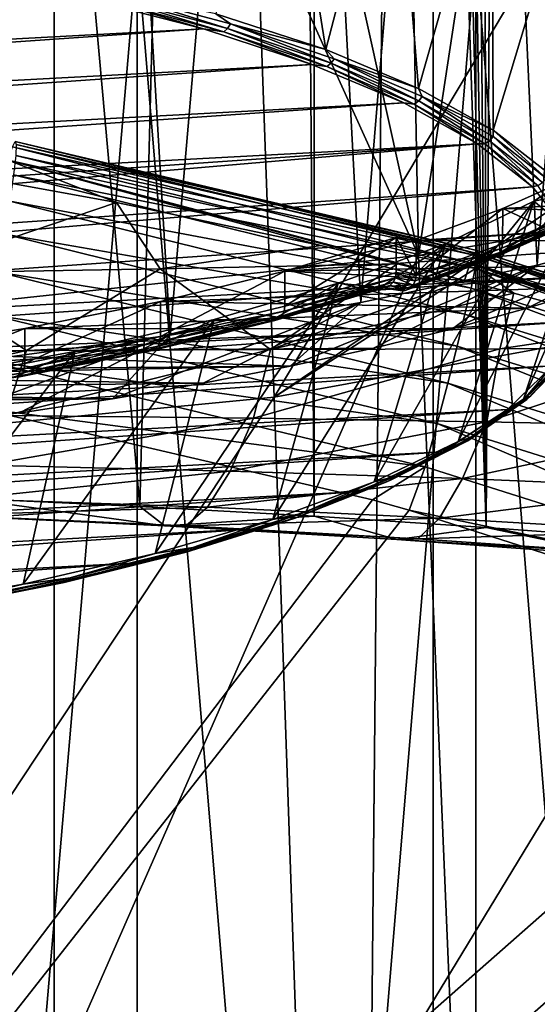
# Model space of a CAD drawing. Header units: metres. Extents: x -24 to 24, y -69 to 184.
# Tile 353 of 656: x 5.21 to 8.07, y 110.82 to 116.27. Entities that reach past the tile are written whole.
import ezdxf

# ---------------------------------------------------------------- set-up
doc = ezdxf.new("R2010")
doc.units = ezdxf.units.M
for name, color, linetype in [('1253', 7, 'CONTINUOUS'), ('1299', 7, 'CONTINUOUS'), ('1613', 7, 'CONTINUOUS'), ('1686', 7, 'CONTINUOUS'), ('1858', 7, 'CONTINUOUS'), ('1939', 7, 'CONTINUOUS'), ('2003', 7, 'CONTINUOUS'), ('2459', 7, 'CONTINUOUS'), ('2546', 7, 'CONTINUOUS'), ('2554', 7, 'CONTINUOUS'), ('367', 7, 'CONTINUOUS'), ('370', 7, 'CONTINUOUS'), ('4013', 7, 'CONTINUOUS'), ('4022', 7, 'CONTINUOUS'), ('4029', 7, 'CONTINUOUS'), ('433', 7, 'CONTINUOUS'), ('434', 7, 'CONTINUOUS'), ('457', 7, 'CONTINUOUS'), ('503', 7, 'CONTINUOUS'), ('529', 7, 'CONTINUOUS'), ('556', 2, 'CONTINUOUS'), ('565', 2, 'CONTINUOUS'), ('800', 7, 'CONTINUOUS')]:
    doc.layers.add(name, color=color, linetype=linetype)

msp = doc.modelspace()

# ---------------------------------------------------------------- linework, layer by layer
at = {"layer": '1253'}
for points in [[(5.538435, 116.397289, 231.332322), (4.778721, 116.552885, 231.913013), (-7.548304, 115.697987, 228.722489)], [(5.538435, 116.397289, 231.332322), (-7.548304, 115.697987, 228.722489), (-7.905641, 115.464921, 227.852676)], [(6.223215, 116.219901, 230.670298), (5.538435, 116.397289, 231.332322), (-7.905641, 115.464921, 227.852676)], [(6.223215, 116.219901, 230.670298), (-7.905641, 115.464921, 227.852676), (-8.155979, 115.222682, 226.948627)], [(6.823507, 116.023218, 229.936268), (6.223215, 116.219901, 230.670298), (-8.155979, 115.222682, 226.948627)], [(6.823507, 116.023218, 229.936268), (-8.155979, 115.222682, 226.948627), (-8.295877, 114.974668, 226.023028)], [(7.331842, 115.809668, 229.139291), (6.823507, 116.023218, 229.936268), (-8.295877, 114.974668, 226.023028)], [(7.331842, 115.809668, 229.139291), (-8.295877, 114.974668, 226.023028), (-8.323555, 114.723945, 225.087318)], [(7.740613, 115.582452, 228.291307), (7.331842, 115.809668, 229.139291), (-8.323555, 114.723945, 225.087318)], [(7.740613, 115.582452, 228.291307), (-8.323555, 114.723945, 225.087318), (-8.238608, 114.474276, 224.155539)], [(7.740613, 115.582452, 228.291307), (-8.238608, 114.474276, 224.155539), (-8.043475, 114.230035, 223.24402)], [(8.043475, 115.345671, 227.407629), (7.740613, 115.582452, 228.291307), (-8.043475, 114.230035, 223.24402)], [(8.043475, 115.345671, 227.407629), (-8.043475, 114.230035, 223.24402), (-7.740613, 113.993255, 222.360343)], [(8.238608, 115.10143, 226.49611), (8.043475, 115.345671, 227.407629), (-7.740613, 113.993255, 222.360343)], [(8.323555, 114.851761, 225.564331), (8.238608, 115.10143, 226.49611), (-7.740613, 113.993255, 222.360343)], [(-7.331842, 113.766038, 221.512359), (8.323555, 114.851761, 225.564331), (-7.740613, 113.993255, 222.360343)], [(8.295877, 114.601038, 224.628621), (8.323555, 114.851761, 225.564331), (-7.331842, 113.766038, 221.512359)], [(-6.823507, 113.552489, 220.715382), (8.295877, 114.601038, 224.628621), (-7.331842, 113.766038, 221.512359)], [(8.155979, 114.353025, 223.703022), (8.295877, 114.601038, 224.628621), (-6.823507, 113.552489, 220.715382)], [(-6.223215, 113.355806, 219.981351), (8.155979, 114.353025, 223.703022), (-6.823507, 113.552489, 220.715382)], [(7.905641, 114.110785, 222.798973), (8.155979, 114.353025, 223.703022), (-6.223215, 113.355806, 219.981351)], [(-5.538435, 113.178417, 219.319327), (7.905641, 114.110785, 222.798973), (-6.223215, 113.355806, 219.981351)], [(7.548304, 113.87772, 221.92916), (7.905641, 114.110785, 222.798973), (-5.538435, 113.178417, 219.319327)], [(-4.778721, 113.022821, 218.738636), (7.548304, 113.87772, 221.92916), (-5.538435, 113.178417, 219.319327)], [(7.088827, 113.656986, 221.105372), (7.548304, 113.87772, 221.92916), (-4.778721, 113.022821, 218.738636)], [(-3.954376, 112.891123, 218.247133), (7.088827, 113.656986, 221.105372), (-4.778721, 113.022821, 218.738636)], [(6.533398, 113.451553, 220.338685), (7.088827, 113.656986, 221.105372), (-3.954376, 112.891123, 218.247133)], [(-3.076495, 112.785093, 217.851423), (6.533398, 113.451553, 220.338685), (-3.954376, 112.891123, 218.247133)], [(5.889537, 113.264204, 219.639489), (6.533398, 113.451553, 220.338685), (-3.076495, 112.785093, 217.851423)], [(-2.156963, 112.706168, 217.55687), (5.889537, 113.264204, 219.639489), (-3.076495, 112.785093, 217.851423)], [(5.16596, 113.097477, 219.017256), (5.889537, 113.264204, 219.639489), (-2.156963, 112.706168, 217.55687)]]:
    msp.add_3dface(points, dxfattribs=at)
at = {"layer": '1299'}
for points in [[(8.956397, 115.145694, 217.063248), (7.601402, 114.559135, 217.517569), (8.070723, 114.911707, 216.189996)], [(8.0157, 114.672554, 217.940855), (7.601402, 114.559135, 217.517569), (8.956397, 115.145694, 217.063248)], [(8.404613, 114.791757, 218.385729), (8.0157, 114.672554, 217.940855), (8.956397, 115.145694, 217.063248)], [(8.070723, 114.911707, 216.189996), (6.702597, 114.351243, 216.741707), (7.094201, 114.703291, 215.412176)], [(7.163167, 114.451902, 217.117373), (6.702597, 114.351243, 216.741707), (8.070723, 114.911707, 216.189996)], [(7.601402, 114.559135, 217.517569), (7.163167, 114.451902, 217.117373), (8.070723, 114.911707, 216.189996)], [(7.094201, 114.703291, 215.412176), (5.719387, 114.170681, 216.067843), (6.038016, 114.522831, 214.738691)], [(6.220641, 114.257367, 216.391358), (5.719387, 114.170681, 216.067843), (7.094201, 114.703291, 215.412176)], [(6.702597, 114.351243, 216.741707), (6.220641, 114.257367, 216.391358), (7.094201, 114.703291, 215.412176)], [(6.038016, 114.522831, 214.738691), (4.664178, 114.019741, 215.504524), (4.914055, 114.372346, 214.177072)], [(5.200007, 114.091386, 215.771907), (4.664178, 114.019741, 215.504524), (6.038016, 114.522831, 214.738691)], [(5.719387, 114.170681, 216.067843), (5.200007, 114.091386, 215.771907), (6.038016, 114.522831, 214.738691)]]:
    msp.add_3dface(points, dxfattribs=at)
at = {"layer": '1613'}
for points in [[(8.073304, 115.352461, 227.414085), (8.043475, 115.345671, 227.407629), (8.238608, 115.10143, 226.49611)], [(8.239841, 114.402815, 223.814936), (7.986773, 114.15495, 222.944911), (8.013471, 114.166574, 222.933271)], [(8.212389, 114.390404, 223.823639), (7.986773, 114.15495, 222.944911), (8.239841, 114.402815, 223.814936)], [(8.212389, 114.390404, 223.823639), (8.155979, 114.353025, 223.703022), (7.986773, 114.15495, 222.944911)], [(8.248374, 114.413942, 223.662781), (8.034641, 114.186321, 222.921219), (7.994878, 114.169083, 222.748955)], [(8.261609, 114.423187, 223.805213), (8.239841, 114.402815, 223.814936), (8.013471, 114.166574, 222.933271)], [(8.034641, 114.186321, 222.921219), (8.261609, 114.423187, 223.805213), (8.013471, 114.166574, 222.933271)], [(8.261609, 114.423187, 223.805213), (8.034641, 114.186321, 222.921219), (8.248374, 114.413942, 223.662781)], [(8.155979, 114.353025, 223.703022), (7.905641, 114.110785, 222.798973), (7.986773, 114.15495, 222.944911)], [(7.994878, 114.169083, 222.748955), (7.706633, 113.957523, 222.06733), (7.633264, 113.933497, 221.869735)], [(8.013471, 114.166574, 222.933271), (7.660719, 113.927514, 222.09611), (7.686327, 113.938378, 222.081632)], [(7.986773, 114.15495, 222.944911), (7.660719, 113.927514, 222.09611), (8.013471, 114.166574, 222.933271)], [(7.986773, 114.15495, 222.944911), (7.905641, 114.110785, 222.798973), (7.660719, 113.927514, 222.09611)], [(8.034641, 114.186321, 222.921219), (8.013471, 114.166574, 222.933271), (7.686327, 113.938378, 222.081632)], [(7.706633, 113.957523, 222.06733), (8.034641, 114.186321, 222.921219), (7.686327, 113.938378, 222.081632)], [(8.034641, 114.186321, 222.921219), (7.706633, 113.957523, 222.06733), (7.994878, 114.169083, 222.748955)], [(7.905641, 114.110785, 222.798973), (7.548304, 113.87772, 221.92916), (7.660719, 113.927514, 222.09611)], [(7.686327, 113.938378, 222.081632), (7.238327, 113.710957, 221.287907), (7.262523, 113.721097, 221.270728)], [(7.660719, 113.927514, 222.09611), (7.238327, 113.710957, 221.287907), (7.686327, 113.938378, 222.081632)], [(7.706633, 113.957523, 222.06733), (7.686327, 113.938378, 222.081632), (7.262523, 113.721097, 221.270728)], [(7.281709, 113.739668, 221.254284), (7.706633, 113.957523, 222.06733), (7.262523, 113.721097, 221.270728)], [(7.706633, 113.957523, 222.06733), (7.281709, 113.739668, 221.254284), (7.633264, 113.933497, 221.869735)], [(7.633264, 113.933497, 221.869735), (7.281709, 113.739668, 221.254284), (7.168424, 113.710369, 221.037011)], [(7.660719, 113.927514, 222.09611), (7.548304, 113.87772, 221.92916), (7.238327, 113.710957, 221.287907)], [(7.548304, 113.87772, 221.92916), (7.088827, 113.656986, 221.105372), (7.238327, 113.710957, 221.287907)], [(7.262523, 113.721097, 221.270728), (6.724909, 113.508002, 220.530469), (6.747388, 113.517463, 220.510757)], [(7.238327, 113.710957, 221.287907), (6.724909, 113.508002, 220.530469), (7.262523, 113.721097, 221.270728)], [(7.281709, 113.739668, 221.254284), (7.262523, 113.721097, 221.270728), (6.747388, 113.517463, 220.510757)], [(6.765214, 113.535496, 220.492305), (7.281709, 113.739668, 221.254284), (6.747388, 113.517463, 220.510757)], [(7.281709, 113.739668, 221.254284), (6.765214, 113.535496, 220.492305), (7.168424, 113.710369, 221.037011)], [(7.168424, 113.710369, 221.037011), (6.765214, 113.535496, 220.492305), (6.606643, 113.502717, 220.262042)], [(7.238327, 113.710957, 221.287907), (7.088827, 113.656986, 221.105372), (6.724909, 113.508002, 220.530469)], [(7.088827, 113.656986, 221.105372), (6.533398, 113.451553, 220.338685), (6.724909, 113.508002, 220.530469)], [(6.606643, 113.502717, 220.262042), (6.163642, 113.347575, 219.790977), (5.955519, 113.313349, 219.55531)], [(6.747388, 113.517463, 220.510757), (6.126921, 113.321201, 219.833318), (6.147401, 113.330038, 219.811276)], [(6.724909, 113.508002, 220.530469), (6.126921, 113.321201, 219.833318), (6.747388, 113.517463, 220.510757)], [(6.724909, 113.508002, 220.530469), (6.533398, 113.451553, 220.338685), (6.126921, 113.321201, 219.833318)], [(6.765214, 113.535496, 220.492305), (6.747388, 113.517463, 220.510757), (6.147401, 113.330038, 219.811276)], [(6.163642, 113.347575, 219.790977), (6.765214, 113.535496, 220.492305), (6.147401, 113.330038, 219.811276)], [(6.765214, 113.535496, 220.492305), (6.163642, 113.347575, 219.790977), (6.606643, 113.502717, 220.262042)], [(6.533398, 113.451553, 220.338685), (5.889537, 113.264204, 219.639489), (6.126921, 113.321201, 219.833318)], [(6.163642, 113.347575, 219.790977), (6.147401, 113.330038, 219.811276), (5.470108, 113.161178, 219.181082)], [(5.484559, 113.178269, 219.159117), (6.163642, 113.347575, 219.790977), (5.470108, 113.161178, 219.181082)], [(6.163642, 113.347575, 219.790977), (5.484559, 113.178269, 219.159117), (5.955519, 113.313349, 219.55531)], [(5.955519, 113.313349, 219.55531), (5.484559, 113.178269, 219.159117), (5.223856, 113.144825, 218.926372)], [(6.147401, 113.330038, 219.811276), (5.451883, 113.152903, 219.205223), (5.470108, 113.161178, 219.181082)], [(6.126921, 113.321201, 219.833318), (5.451883, 113.152903, 219.205223), (6.147401, 113.330038, 219.811276)], [(6.126921, 113.321201, 219.833318), (5.889537, 113.264204, 219.639489), (5.451883, 113.152903, 219.205223)], [(5.889537, 113.264204, 219.639489), (5.16596, 113.097477, 219.017256), (5.451883, 113.152903, 219.205223)], [(5.484559, 113.178269, 219.159117), (5.470108, 113.161178, 219.181082), (4.724024, 113.013007, 218.628099)], [(4.736504, 113.029706, 218.604673), (5.484559, 113.178269, 219.159117), (4.724024, 113.013007, 218.628099)], [(5.484559, 113.178269, 219.159117), (4.736504, 113.029706, 218.604673), (5.223856, 113.144825, 218.926372)], [(5.223856, 113.144825, 218.926372), (4.736504, 113.029706, 218.604673), (4.42155, 112.999426, 218.383734)], [(5.470108, 113.161178, 219.181082), (4.708285, 113.005225, 218.654083), (4.724024, 113.013007, 218.628099)], [(5.451883, 113.152903, 219.205223), (4.708285, 113.005225, 218.654083), (5.470108, 113.161178, 219.181082)], [(5.451883, 113.152903, 219.205223), (5.16596, 113.097477, 219.017256), (4.708285, 113.005225, 218.654083)]]:
    msp.add_3dface(points, dxfattribs=at)
at = {"layer": '1686'}
for points in [[(6.291726, 116.30392, 230.716273), (6.899206, 116.105073, 229.974168), (6.637023, 117.765447, 230.642802)], [(6.637023, 117.765447, 230.642802), (6.899206, 116.105073, 229.974168), (7.277856, 117.555683, 229.859953)], [(6.899206, 116.105073, 229.974168), (7.413386, 115.889318, 229.168959), (7.277856, 117.555683, 229.859953)], [(7.277856, 117.555683, 229.859953), (7.413386, 115.889318, 229.168959), (7.820253, 117.328088, 229.010555)], [(7.413386, 115.889318, 229.168959), (7.827314, 115.659572, 228.311536), (7.820253, 117.328088, 229.010555)], [(7.820253, 117.328088, 229.010555), (7.827314, 115.659572, 228.311536), (8.256891, 117.085737, 228.106088)], [(7.827314, 115.659572, 228.311536), (8.13539, 115.418942, 227.413494), (8.256891, 117.085737, 228.106088)]]:
    msp.add_3dface(points, dxfattribs=at)
at = {"layer": '1858'}
for points in [[(8.052201, 115.264931, 221.310747), (8.452985, 115.347192, 221.61775), (8.433655, 115.513444, 222.23821)], [(8.211847, 115.134767, 220.824971), (8.452985, 115.347192, 221.61775), (8.052201, 115.264931, 221.310747)], [(7.561841, 115.029553, 220.432305), (7.793652, 114.947276, 220.125245), (8.052201, 115.264931, 221.310747)], [(7.793652, 114.947276, 220.125245), (8.211847, 115.134767, 220.824971), (8.052201, 115.264931, 221.310747)], [(6.969227, 114.810504, 219.614805), (7.202985, 114.786832, 219.52646), (7.561841, 115.029553, 220.432305)], [(7.202985, 114.786832, 219.52646), (7.312254, 114.770504, 219.465523), (7.561841, 115.029553, 220.432305)], [(7.312254, 114.770504, 219.465523), (7.793652, 114.947276, 220.125245), (7.561841, 115.029553, 220.432305)], [(6.282378, 114.610746, 218.869297), (6.595678, 114.604691, 218.846698), (6.969227, 114.810504, 219.614805)], [(6.595678, 114.604691, 218.846698), (7.202985, 114.786832, 219.52646), (6.969227, 114.810504, 219.614805)], [(5.510557, 114.432973, 218.205838), (5.91784, 114.439024, 218.228423), (6.282378, 114.610746, 218.869297)], [(5.91784, 114.439024, 218.228423), (6.595678, 114.604691, 218.846698), (6.282378, 114.610746, 218.869297)], [(4.664205, 114.279591, 217.63341), (5.177523, 114.291998, 217.679715), (5.510557, 114.432973, 218.205838)], [(5.177523, 114.291998, 217.679715), (5.91784, 114.439024, 218.228423), (5.510557, 114.432973, 218.205838)]]:
    msp.add_3dface(points, dxfattribs=at)
at = {"layer": '1939'}
for points in [[(8.070723, 114.911707, 216.189996), (7.726608, 122.382578, 213.87358), (8.664742, 122.612578, 214.731952)], [(8.956397, 115.145694, 217.063248), (8.070723, 114.911707, 216.189996), (8.664742, 122.612578, 214.731952)], [(7.094201, 114.703291, 215.412176), (6.697825, 122.180163, 213.118158), (7.726608, 122.382578, 213.87358)], [(8.070723, 114.911707, 216.189996), (7.094201, 114.703291, 215.412176), (7.726608, 122.382578, 213.87358)], [(6.038016, 114.522831, 214.738691), (5.59041, 122.007709, 212.474551), (6.697825, 122.180163, 213.118158)], [(7.094201, 114.703291, 215.412176), (6.038016, 114.522831, 214.738691), (6.697825, 122.180163, 213.118158)], [(4.914055, 114.372346, 214.177072), (4.417493, 121.867264, 211.950403), (5.59041, 122.007709, 212.474551)], [(6.038016, 114.522831, 214.738691), (4.914055, 114.372346, 214.177072), (5.59041, 122.007709, 212.474551)]]:
    msp.add_3dface(points, dxfattribs=at)
at = {"layer": '2003'}
for points in [[(7.994878, 114.169083, 222.748955), (8.433655, 115.513444, 222.23821), (8.701062, 115.771738, 223.202179)], [(8.248374, 114.413942, 223.662781), (7.994878, 114.169083, 222.748955), (8.701062, 115.771738, 223.202179)], [(7.633264, 113.933497, 221.869735), (8.052201, 115.264931, 221.310747), (8.433655, 115.513444, 222.23821)], [(7.994878, 114.169083, 222.748955), (7.633264, 113.933497, 221.869735), (8.433655, 115.513444, 222.23821)], [(7.168424, 113.710369, 221.037011), (7.561841, 115.029553, 220.432305), (8.052201, 115.264931, 221.310747)], [(7.633264, 113.933497, 221.869735), (7.168424, 113.710369, 221.037011), (8.052201, 115.264931, 221.310747)], [(6.606643, 113.502717, 220.262042), (6.969227, 114.810504, 219.614805), (7.561841, 115.029553, 220.432305)], [(7.168424, 113.710369, 221.037011), (6.606643, 113.502717, 220.262042), (7.561841, 115.029553, 220.432305)], [(5.955519, 113.313349, 219.55531), (6.282378, 114.610746, 218.869297), (6.969227, 114.810504, 219.614805)], [(6.606643, 113.502717, 220.262042), (5.955519, 113.313349, 219.55531), (6.969227, 114.810504, 219.614805)], [(5.223856, 113.144825, 218.926372), (5.510557, 114.432973, 218.205838), (6.282378, 114.610746, 218.869297)], [(5.955519, 113.313349, 219.55531), (5.223856, 113.144825, 218.926372), (6.282378, 114.610746, 218.869297)], [(4.42155, 112.999426, 218.383734), (4.664205, 114.279591, 217.63341), (5.510557, 114.432973, 218.205838)], [(5.223856, 113.144825, 218.926372), (4.42155, 112.999426, 218.383734), (5.510557, 114.432973, 218.205838)]]:
    msp.add_3dface(points, dxfattribs=at)
at = {"layer": '2459'}
for points in [[(7.290402, 114.870362, 219.451827), (7.286125, 114.841154, 219.46221), (6.672423, 114.684606, 218.758577)], [(7.27369, 114.816056, 219.476367), (6.65751, 114.630929, 218.78545), (6.668604, 114.655557, 218.769558)], [(7.27369, 114.816056, 219.476367), (7.254327, 114.797575, 219.492893), (6.65751, 114.630929, 218.78545)], [(7.286125, 114.841154, 219.46221), (6.668604, 114.655557, 218.769558), (6.672423, 114.684606, 218.758577)], [(7.286125, 114.841154, 219.46221), (7.27369, 114.816056, 219.476367), (6.668604, 114.655557, 218.769558)], [(7.202985, 114.786832, 219.52646), (6.595678, 114.604691, 218.846698), (6.618457, 114.604016, 218.825382)], [(7.229921, 114.787506, 219.510179), (6.618457, 114.604016, 218.825382), (6.64023, 114.613168, 218.804687)], [(7.229921, 114.787506, 219.510179), (7.202985, 114.786832, 219.52646), (6.618457, 114.604016, 218.825382)], [(7.254327, 114.797575, 219.492893), (6.64023, 114.613168, 218.804687), (6.65751, 114.630929, 218.78545)], [(7.254327, 114.797575, 219.492893), (7.229921, 114.787506, 219.510179), (6.64023, 114.613168, 218.804687)], [(6.668604, 114.655557, 218.769558), (5.980836, 114.487322, 218.141696), (5.984113, 114.516229, 218.130184)], [(6.668604, 114.655557, 218.769558), (6.65751, 114.630929, 218.78545), (5.980836, 114.487322, 218.141696)], [(6.672423, 114.684606, 218.758577), (6.668604, 114.655557, 218.769558), (5.984113, 114.516229, 218.130184)], [(6.595678, 114.604691, 218.846698), (5.91784, 114.439024, 218.228423), (6.618457, 114.604016, 218.825382)], [(6.618457, 114.604016, 218.825382), (5.91784, 114.439024, 218.228423), (5.937791, 114.437647, 218.204483)], [(6.618457, 114.604016, 218.825382), (5.937791, 114.437647, 218.204483), (5.95648, 114.445988, 218.180765)], [(6.64023, 114.613168, 218.804687), (5.95648, 114.445988, 218.180765), (5.971313, 114.463106, 218.159129)], [(6.64023, 114.613168, 218.804687), (6.618457, 114.604016, 218.825382), (5.95648, 114.445988, 218.180765)], [(6.65751, 114.630929, 218.78545), (5.971313, 114.463106, 218.159129), (5.980836, 114.487322, 218.141696)], [(6.65751, 114.630929, 218.78545), (6.64023, 114.613168, 218.804687), (5.971313, 114.463106, 218.159129)], [(5.980836, 114.487322, 218.141696), (5.222315, 114.314356, 217.603986), (5.230062, 114.338219, 217.585237)], [(5.971313, 114.463106, 218.159129), (5.222315, 114.314356, 217.603986), (5.980836, 114.487322, 218.141696)], [(5.984113, 114.516229, 218.130184), (5.230062, 114.338219, 217.585237), (5.232728, 114.367005, 217.573272)], [(5.980836, 114.487322, 218.141696), (5.230062, 114.338219, 217.585237), (5.984113, 114.516229, 218.130184)], [(5.91784, 114.439024, 218.228423), (5.177523, 114.291998, 217.679715), (5.937791, 114.437647, 218.204483)], [(5.937791, 114.437647, 218.204483), (5.177523, 114.291998, 217.679715), (5.195041, 114.290137, 217.653971)], [(5.95648, 114.445988, 218.180765), (5.195041, 114.290137, 217.653971), (5.210247, 114.297787, 217.627671)], [(5.937791, 114.437647, 218.204483), (5.195041, 114.290137, 217.653971), (5.95648, 114.445988, 218.180765)], [(5.971313, 114.463106, 218.159129), (5.210247, 114.297787, 217.627671), (5.222315, 114.314356, 217.603986)], [(5.95648, 114.445988, 218.180765), (5.210247, 114.297787, 217.627671), (5.971313, 114.463106, 218.159129)], [(5.230062, 114.338219, 217.585237), (4.418393, 114.186243, 217.125859), (4.424192, 114.209819, 217.106043)], [(5.222315, 114.314356, 217.603986), (4.418393, 114.186243, 217.125859), (5.230062, 114.338219, 217.585237)], [(5.232728, 114.367005, 217.573272), (4.424192, 114.209819, 217.106043), (4.426187, 114.238507, 217.09371)], [(5.230062, 114.338219, 217.585237), (4.424192, 114.209819, 217.106043), (5.232728, 114.367005, 217.573272)], [(5.210247, 114.297787, 217.627671), (4.397972, 114.16303, 217.179601), (4.409357, 114.170119, 217.151207)], [(5.195041, 114.290137, 217.653971), (4.397972, 114.16303, 217.179601), (5.210247, 114.297787, 217.627671)], [(5.222315, 114.314356, 217.603986), (4.409357, 114.170119, 217.151207), (4.418393, 114.186243, 217.125859)], [(5.210247, 114.297787, 217.627671), (4.409357, 114.170119, 217.151207), (5.222315, 114.314356, 217.603986)]]:
    msp.add_3dface(points, dxfattribs=at)
at = {"layer": '2546'}
for points in [[(7.880357, 115.224105, 219.999273), (9.685454, 115.319344, 220.354709), (8.298142, 115.411393, 220.698242)], [(9.408637, 115.180661, 219.837136), (9.685454, 115.319344, 220.354709), (7.880357, 115.224105, 219.999273)], [(7.39965, 115.047222, 219.339138), (9.408637, 115.180661, 219.837136), (7.880357, 115.224105, 219.999273)], [(9.102247, 115.046229, 219.33543), (9.408637, 115.180661, 219.837136), (7.39965, 115.047222, 219.339138)], [(7.290402, 115.063547, 219.400063), (6.672419, 114.877791, 218.706811), (7.39965, 115.047222, 219.339138)], [(6.672419, 114.877791, 218.706811), (9.102247, 115.046229, 219.33543), (7.39965, 115.047222, 219.339138)], [(8.767338, 114.916502, 218.851281), (9.102247, 115.046229, 219.33543), (6.672419, 114.877791, 218.706811)], [(5.98412, 114.709416, 218.078426), (8.404613, 114.791757, 218.385729), (6.672419, 114.877791, 218.706811)], [(8.404613, 114.791757, 218.385729), (8.767338, 114.916502, 218.851281), (6.672419, 114.877791, 218.706811)], [(8.0157, 114.672554, 217.940855), (8.404613, 114.791757, 218.385729), (5.98412, 114.709416, 218.078426)], [(5.23272, 114.560189, 217.521503), (8.0157, 114.672554, 217.940855), (5.98412, 114.709416, 218.078426)], [(7.601402, 114.559135, 217.517569), (8.0157, 114.672554, 217.940855), (5.23272, 114.560189, 217.521503)], [(4.426191, 114.431692, 217.041949), (7.601402, 114.559135, 217.517569), (5.23272, 114.560189, 217.521503)], [(7.163167, 114.451902, 217.117373), (7.601402, 114.559135, 217.517569), (4.426191, 114.431692, 217.041949)], [(3.572992, 114.325274, 216.64479), (6.702597, 114.351243, 216.741707), (4.426191, 114.431692, 217.041949)], [(6.702597, 114.351243, 216.741707), (7.163167, 114.451902, 217.117373), (4.426191, 114.431692, 217.041949)], [(6.702597, 114.351243, 216.741707), (3.572992, 114.325274, 216.64479), (3.605642, 114.293737, 216.527092)], [(6.220641, 114.257367, 216.391358), (6.702597, 114.351243, 216.741707), (3.605642, 114.293737, 216.527092)], [(6.220641, 114.257367, 216.391358), (3.605642, 114.293737, 216.527092), (2.821091, 114.219341, 216.249441)], [(2.013991, 114.163368, 216.040549), (5.719387, 114.170681, 216.067843), (2.821091, 114.219341, 216.249441)], [(5.719387, 114.170681, 216.067843), (6.220641, 114.257367, 216.391358), (2.821091, 114.219341, 216.249441)], [(1.190827, 114.126269, 215.902092), (5.719387, 114.170681, 216.067843), (2.013991, 114.163368, 216.040549)], [(5.200007, 114.091386, 215.771907), (5.719387, 114.170681, 216.067843), (1.190827, 114.126269, 215.902092)]]:
    msp.add_3dface(points, dxfattribs=at)
at = {"layer": '2554'}
for points in [[(8.288729, 115.172745, 220.773519), (7.875043, 115.005405, 220.055814), (8.297597, 115.194851, 220.762835)], [(7.875043, 115.005405, 220.055814), (7.877913, 115.02993, 220.047342), (8.297597, 115.194851, 220.762835)], [(8.297597, 115.194851, 220.762835), (7.877913, 115.02993, 220.047342), (8.097549, 115.12345, 220.396364)], [(8.234823, 115.134973, 220.812575), (7.835786, 114.953248, 220.095769), (8.256234, 115.14175, 220.799267)], [(7.835786, 114.953248, 220.095769), (7.853236, 114.965712, 220.080881), (8.256234, 115.14175, 220.799267)], [(8.256234, 115.14175, 220.799267), (7.853236, 114.965712, 220.080881), (8.27462, 115.154633, 220.785945)], [(7.853236, 114.965712, 220.080881), (7.866625, 114.983501, 220.067253), (8.27462, 115.154633, 220.785945)], [(8.27462, 115.154633, 220.785945), (7.866625, 114.983501, 220.067253), (8.288729, 115.172745, 220.773519)], [(7.866625, 114.983501, 220.067253), (7.875043, 115.005405, 220.055814), (8.288729, 115.172745, 220.773519)], [(8.211847, 115.134767, 220.824971), (7.793652, 114.947276, 220.125245), (7.815465, 114.946961, 220.110902)], [(7.815465, 114.946961, 220.110902), (7.835786, 114.953248, 220.095769), (8.234823, 115.134973, 220.812575)], [(8.211847, 115.134767, 220.824971), (7.815465, 114.946961, 220.110902), (8.234823, 115.134973, 220.812575)], [(7.877913, 115.02993, 220.047342), (7.875043, 115.005405, 220.055814), (7.39965, 114.854037, 219.390902)], [(7.395409, 114.824946, 219.401232), (7.866625, 114.983501, 220.067253), (7.383073, 114.799913, 219.415313)], [(7.866625, 114.983501, 220.067253), (7.853236, 114.965712, 220.080881), (7.383073, 114.799913, 219.415313)], [(7.39965, 114.854037, 219.390902), (7.875043, 115.005405, 220.055814), (7.395409, 114.824946, 219.401232)], [(7.875043, 115.005405, 220.055814), (7.866625, 114.983501, 220.067253), (7.395409, 114.824946, 219.401232)], [(7.793652, 114.947276, 220.125245), (7.312254, 114.770504, 219.465523), (7.3394, 114.771225, 219.449104)], [(7.363808, 114.781396, 219.431789), (7.835786, 114.953248, 220.095769), (7.3394, 114.771225, 219.449104)], [(7.835786, 114.953248, 220.095769), (7.815465, 114.946961, 220.110902), (7.3394, 114.771225, 219.449104)], [(7.815465, 114.946961, 220.110902), (7.793652, 114.947276, 220.125245), (7.3394, 114.771225, 219.449104)], [(7.383073, 114.799913, 219.415313), (7.853236, 114.965712, 220.080881), (7.363808, 114.781396, 219.431789)], [(7.853236, 114.965712, 220.080881), (7.835786, 114.953248, 220.095769), (7.363808, 114.781396, 219.431789)]]:
    msp.add_3dface(points, dxfattribs=at)
at = {"layer": '367'}
for points in [[(3.255157, 145.2, -24.030532), (5.396133, 145.2, -23.642002), (3.257662, 53.355876, -24.030192)], [(5.396133, 145.2, -23.642002), (3.255157, -68.3, -24.030532), (3.445987, 52.023566, -24.00391)], [(5.396133, -68.3, -23.642002), (3.255157, -68.3, -24.030532), (5.396133, 145.2, -23.642002)], [(3.257662, 53.355876, -24.030192), (5.396133, 145.2, -23.642002), (3.38266, 52.923841, -24.012916)], [(3.38266, 52.923841, -24.012916), (5.396133, 145.2, -23.642002), (3.445989, 52.476403, -24.003909)], [(3.445989, 52.476403, -24.003909), (5.396133, 145.2, -23.642002), (3.445987, 52.023566, -24.00391)], [(7.493662, 145.2, -23.063121), (5.396133, -68.3, -23.642002), (5.396133, 145.2, -23.642002)], [(7.493662, -68.3, -23.063121), (5.396133, -68.3, -23.642002), (7.493662, 145.2, -23.063121)], [(9.530857, 145.2, -22.298548), (7.493662, -68.3, -23.063121), (7.493662, 145.2, -23.063121)], [(9.530857, -68.3, -22.298548), (7.493662, -68.3, -23.063121), (9.530857, 145.2, -22.298548)]]:
    msp.add_3dface(points, dxfattribs=at)
at = {"layer": '370'}
for points in [[(8.311726, 120.873842, 214.378885), (7.306441, 120.609776, 213.586473), (7.413575, 114.963821, 175.704643)], [(10.346497, 115.473055, 175.884271), (8.311726, 120.873842, 214.378885), (7.413575, 114.963821, 175.704643)], [(7.306441, 120.609776, 213.586473), (6.217361, 120.371721, 212.902346), (7.413575, 114.963821, 175.704643)], [(6.217361, 120.371721, 212.902346), (5.057966, 120.166824, 212.333919), (7.413575, 114.963821, 175.704643)], [(7.413575, 114.963821, 175.704643), (5.057966, 120.166824, 212.333919), (4.456829, 114.647702, 175.7491)], [(10.346497, 115.473055, 175.884271), (7.413575, 114.963821, 175.704643), (7.668081, 108.918178, 134.972778)], [(10.346497, 115.473055, 175.884271), (7.668081, 108.918178, 134.972778), (10.395076, 114.726792, 170.801259)], [(7.413575, 114.963821, 175.704643), (4.456829, 114.647702, 175.7491), (4.610457, 108.575908, 135.020829)], [(7.413575, 114.963821, 175.704643), (4.610457, 108.575908, 135.020829), (7.668081, 108.918178, 134.972778)], [(10.395076, 114.726792, 170.801259), (7.668081, 108.918178, 134.972778), (10.481113, 113.358213, 161.492816)], [(10.481113, 113.358213, 161.492816), (7.668081, 108.918178, 134.972778), (10.601344, 111.274168, 147.365733)], [(10.673499, 109.965383, 138.5159), (10.601344, 111.274168, 147.365733), (7.668081, 108.918178, 134.972778)]]:
    msp.add_3dface(points, dxfattribs=at)
at = {"layer": '4013'}
for points in [[(7.880357, 115.224105, 219.999273), (8.298142, 115.411393, 220.698242), (8.097549, 115.12345, 220.396364)], [(7.39965, 115.047222, 219.339138), (7.880357, 115.224105, 219.999273), (7.39965, 114.854037, 219.390902)], [(7.880357, 115.224105, 219.999273), (7.877913, 115.02993, 220.047342), (7.39965, 114.854037, 219.390902)], [(7.877913, 115.02993, 220.047342), (7.880357, 115.224105, 219.999273), (8.097549, 115.12345, 220.396364)]]:
    msp.add_3dface(points, dxfattribs=at)
at = {"layer": '4022'}
for points in [[(6.672423, 114.684606, 218.758577), (6.672419, 114.877791, 218.706811), (7.290402, 115.063547, 219.400063)], [(7.290402, 114.870362, 219.451827), (6.672423, 114.684606, 218.758577), (7.290402, 115.063547, 219.400063)], [(5.984113, 114.516229, 218.130184), (5.98412, 114.709416, 218.078426), (6.672419, 114.877791, 218.706811)], [(6.672423, 114.684606, 218.758577), (5.984113, 114.516229, 218.130184), (6.672419, 114.877791, 218.706811)], [(5.232728, 114.367005, 217.573272), (5.23272, 114.560189, 217.521503), (5.98412, 114.709416, 218.078426)], [(5.984113, 114.516229, 218.130184), (5.232728, 114.367005, 217.573272), (5.98412, 114.709416, 218.078426)], [(4.426187, 114.238507, 217.09371), (4.426191, 114.431692, 217.041949), (5.23272, 114.560189, 217.521503)], [(5.232728, 114.367005, 217.573272), (4.426187, 114.238507, 217.09371), (5.23272, 114.560189, 217.521503)]]:
    msp.add_3dface(points, dxfattribs=at)
at = {"layer": '4029'}
for points in [[(7.290402, 115.063547, 219.400063), (7.39965, 115.047222, 219.339138), (7.39965, 114.854037, 219.390902)], [(7.290402, 114.870362, 219.451827), (7.290402, 115.063547, 219.400063), (7.39965, 114.854037, 219.390902)], [(7.286125, 114.841154, 219.46221), (7.290402, 114.870362, 219.451827), (7.395409, 114.824946, 219.401232)], [(7.290402, 114.870362, 219.451827), (7.39965, 114.854037, 219.390902), (7.395409, 114.824946, 219.401232)], [(7.254327, 114.797575, 219.492893), (7.27369, 114.816056, 219.476367), (7.363808, 114.781396, 219.431789)], [(7.27369, 114.816056, 219.476367), (7.286125, 114.841154, 219.46221), (7.383073, 114.799913, 219.415313)], [(7.27369, 114.816056, 219.476367), (7.383073, 114.799913, 219.415313), (7.363808, 114.781396, 219.431789)], [(7.286125, 114.841154, 219.46221), (7.395409, 114.824946, 219.401232), (7.383073, 114.799913, 219.415313)], [(7.312254, 114.770504, 219.465523), (7.202985, 114.786832, 219.52646), (7.229921, 114.787506, 219.510179)], [(7.229921, 114.787506, 219.510179), (7.254327, 114.797575, 219.492893), (7.3394, 114.771225, 219.449104)], [(7.312254, 114.770504, 219.465523), (7.229921, 114.787506, 219.510179), (7.3394, 114.771225, 219.449104)], [(7.254327, 114.797575, 219.492893), (7.363808, 114.781396, 219.431789), (7.3394, 114.771225, 219.449104)]]:
    msp.add_3dface(points, dxfattribs=at)
at = {"layer": '433'}
for points in [[(6.451049, 118.710906, 176.32566), (9.643302, 119.259281, 176.591165), (6.614634, 114.180618, 145.831299)], [(6.614634, 114.180618, 145.831299), (9.643302, 119.259281, 176.591165), (9.804509, 116.346473, 156.820384)], [(3.231962, 118.410547, 176.366375), (6.451049, 118.710906, 176.32566), (3.314161, 113.860513, 145.875779)], [(3.314161, 113.860513, 145.875779), (6.451049, 118.710906, 176.32566), (6.614634, 114.180618, 145.831299)], [(9.811126, 116.223283, 155.98546), (6.614634, 114.180618, 145.831299), (9.804509, 116.346473, 156.820384)], [(9.887866, 114.778473, 146.200353), (6.614634, 114.180618, 145.831299), (9.811126, 116.223283, 155.98546)], [(6.614634, 114.180618, 145.831299), (9.887866, 114.778473, 146.200353), (6.771627, 109.64281, 115.337856)], [(6.771627, 109.64281, 115.337856), (9.887866, 114.778473, 146.200353), (10.005091, 112.488573, 130.720335)], [(3.314161, 113.860513, 145.875779), (6.614634, 114.180618, 145.831299), (3.393186, 109.308514, 115.384982)], [(3.393186, 109.308514, 115.384982), (6.614634, 114.180618, 145.831299), (6.771627, 109.64281, 115.337856)], [(10.03437, 111.905225, 126.781643), (6.771627, 109.64281, 115.337856), (10.005091, 112.488573, 130.720335)], [(10.117092, 110.267442, 115.72777), (6.771627, 109.64281, 115.337856), (10.03437, 111.905225, 126.781643)]]:
    msp.add_3dface(points, dxfattribs=at)
at = {"layer": '434'}
for points in [[(3.305357, 142.081073, 235.75762), (5.87052, 113.573912, 33.132026), (6.610481, 142.024182, 235.649947)], [(4.892378, 113.61967, 33.362162), (5.87052, 113.573912, 33.132026), (3.305357, 142.081073, 235.75762)], [(5.87052, 113.573912, 33.132026), (6.835237, 113.520228, 32.861176), (6.610481, 142.024182, 235.649947)], [(6.610481, 142.024182, 235.649947), (6.835237, 113.520228, 32.861176), (6.840327, 142.018104, 235.634734)], [(6.835237, 113.520228, 32.861176), (7.787441, 113.458673, 32.549442), (6.840327, 142.018104, 235.634734)], [(6.840327, 142.018104, 235.634734), (7.787441, 113.458673, 32.549442), (7.069496, 142.009693, 235.603789)], [(7.069496, 142.009693, 235.603789), (7.787441, 113.458673, 32.549442), (7.296474, 141.99898, 235.557126)], [(7.296474, 141.99898, 235.557126), (7.787441, 113.458673, 32.549442), (7.519801, 141.986023, 235.494938)], [(7.519801, 141.986023, 235.494938), (7.787441, 113.458673, 32.549442), (7.738159, 141.970905, 235.417571)], [(7.738159, 141.970905, 235.417571), (7.787441, 113.458673, 32.549442), (7.950306, 141.953719, 235.325469)], [(7.787441, 113.458673, 32.549442), (8.725574, 113.389413, 32.197097), (7.950306, 141.953719, 235.325469)], [(7.950306, 141.953719, 235.325469), (8.725574, 113.389413, 32.197097), (8.155233, 141.934568, 235.219126)]]:
    msp.add_3dface(points, dxfattribs=at)
at = {"layer": '457'}
for points in [[(5.741674, 115.25811, 25.425774), (4.583126, 114.866235, 26.43112), (5.102388, 115.375084, 25.424049)], [(5.98202, 114.889875, 25.979952), (4.583126, 114.866235, 26.43112), (5.741674, 115.25811, 25.425774)], [(6.87291, 115.019443, 25.422473), (5.98202, 114.889875, 25.979952), (5.741674, 115.25811, 25.425774)], [(7.296703, 114.919241, 25.419398), (5.98202, 114.889875, 25.979952), (6.87291, 115.019443, 25.422473)], [(5.98202, 114.889875, 25.979952), (7.296703, 114.919241, 25.419398), (6.593504, 114.443995, 26.653267)], [(6.593504, 114.443995, 26.653267), (7.296703, 114.919241, 25.419398), (7.668512, 114.826715, 25.415383)], [(3.824371, 114.431714, 27.536594), (4.583126, 114.866235, 26.43112), (5.242081, 114.437764, 27.150743)], [(4.583126, 114.866235, 26.43112), (5.98202, 114.889875, 25.979952), (5.242081, 114.437764, 27.150743)], [(5.242081, 114.437764, 27.150743), (5.98202, 114.889875, 25.979952), (6.593504, 114.443995, 26.653267)], [(7.941743, 114.755767, 25.411986), (6.593504, 114.443995, 26.653267), (7.668512, 114.826715, 25.415383)], [(7.863848, 114.447881, 26.060219), (6.593504, 114.443995, 26.653267), (7.941743, 114.755767, 25.411986)], [(8.640343, 114.563827, 25.400103), (7.863848, 114.447881, 26.060219), (7.941743, 114.755767, 25.411986)], [(9.034504, 114.44905, 25.391374), (7.863848, 114.447881, 26.060219), (8.640343, 114.563827, 25.400103)], [(3.695524, 114.087102, 28.51651), (5.242081, 114.437764, 27.150743), (5.128168, 114.077543, 28.141602)], [(3.824371, 114.431714, 27.536594), (5.242081, 114.437764, 27.150743), (3.695524, 114.087102, 28.51651)], [(5.128168, 114.077543, 28.141602), (6.593504, 114.443995, 26.653267), (6.498789, 114.0637, 27.653909)], [(5.242081, 114.437764, 27.150743), (6.593504, 114.443995, 26.653267), (5.128168, 114.077543, 28.141602)], [(6.498789, 114.0637, 27.653909), (7.863848, 114.447881, 26.060219), (7.792149, 114.04393, 27.069107)], [(6.593504, 114.443995, 26.653267), (7.863848, 114.447881, 26.060219), (6.498789, 114.0637, 27.653909)], [(7.792149, 114.04393, 27.069107), (9.034504, 114.44905, 25.391374), (8.999967, 114.016001, 26.405771)], [(7.863848, 114.447881, 26.060219), (9.034504, 114.44905, 25.391374), (7.792149, 114.04393, 27.069107)], [(5.128168, 114.077543, 28.141602), (6.498789, 114.0637, 27.653909), (5.014685, 113.802749, 29.16528)], [(6.498789, 114.0637, 27.653909), (6.369527, 113.770281, 28.708158), (5.014685, 113.802749, 29.16528)], [(6.498789, 114.0637, 27.653909), (7.792149, 114.04393, 27.069107), (6.369527, 113.770281, 28.708158)], [(7.792149, 114.04393, 27.069107), (7.657251, 113.728615, 28.15834), (6.369527, 113.770281, 28.708158)], [(7.792149, 114.04393, 27.069107), (8.999967, 114.016001, 26.405771), (7.657251, 113.728615, 28.15834)], [(8.999967, 114.016001, 26.405771), (8.87011, 113.676653, 27.531876), (7.657251, 113.728615, 28.15834)], [(6.369527, 113.770281, 28.708158), (4.904086, 113.617501, 30.213742), (5.014685, 113.802749, 29.16528)], [(6.245152, 113.569702, 29.7917), (4.904086, 113.617501, 30.213742), (6.369527, 113.770281, 28.708158)], [(7.657251, 113.728615, 28.15834), (6.245152, 113.569702, 29.7917), (6.369527, 113.770281, 28.708158)], [(7.530099, 113.509982, 29.282117), (6.245152, 113.569702, 29.7917), (7.657251, 113.728615, 28.15834)], [(8.87011, 113.676653, 27.531876), (7.530099, 113.509982, 29.282117), (7.657251, 113.728615, 28.15834)], [(8.751842, 113.438162, 28.698179), (7.530099, 113.509982, 29.282117), (8.87011, 113.676653, 27.531876)], [(6.009473, 113.467865, 32.011714), (4.892378, 113.61967, 33.362162), (4.692719, 113.530069, 32.352995)], [(6.245152, 113.569702, 29.7917), (4.796781, 113.525697, 31.279214), (4.904086, 113.617501, 30.213742)], [(5.87052, 113.573912, 33.132026), (4.892378, 113.61967, 33.362162), (6.009473, 113.467865, 32.011714)], [(6.125472, 113.46758, 30.896177), (4.796781, 113.525697, 31.279214), (6.245152, 113.569702, 29.7917)], [(6.835237, 113.520228, 32.861176), (5.87052, 113.573912, 33.132026), (6.009473, 113.467865, 32.011714)], [(7.530099, 113.509982, 29.282117), (6.125472, 113.46758, 30.896177), (6.245152, 113.569702, 29.7917)], [(6.125472, 113.46758, 30.896177), (4.692719, 113.530069, 32.352995), (4.796781, 113.525697, 31.279214)], [(6.009473, 113.467865, 32.011714), (4.692719, 113.530069, 32.352995), (6.125472, 113.46758, 30.896177)], [(7.292375, 113.391447, 31.593774), (6.835237, 113.520228, 32.861176), (6.009473, 113.467865, 32.011714)], [(7.409348, 113.395843, 30.431111), (6.125472, 113.46758, 30.896177), (7.530099, 113.509982, 29.282117)], [(7.787441, 113.458673, 32.549442), (6.835237, 113.520228, 32.861176), (7.292375, 113.391447, 31.593774)], [(8.751842, 113.438162, 28.698179), (7.409348, 113.395843, 30.431111), (7.530099, 113.509982, 29.282117)], [(7.409348, 113.395843, 30.431111), (6.009473, 113.467865, 32.011714), (6.125472, 113.46758, 30.896177)], [(7.292375, 113.391447, 31.593774), (6.009473, 113.467865, 32.011714), (7.409348, 113.395843, 30.431111)], [(8.535621, 113.301699, 31.105357), (7.787441, 113.458673, 32.549442), (7.292375, 113.391447, 31.593774)], [(8.725574, 113.389413, 32.197097), (7.787441, 113.458673, 32.549442), (8.535621, 113.301699, 31.105357)], [(8.641985, 113.311011, 29.893908), (7.292375, 113.391447, 31.593774), (7.409348, 113.395843, 30.431111)], [(8.535621, 113.301699, 31.105357), (7.292375, 113.391447, 31.593774), (8.641985, 113.311011, 29.893908)], [(8.641985, 113.311011, 29.893908), (7.409348, 113.395843, 30.431111), (8.751842, 113.438162, 28.698179)]]:
    msp.add_3dface(points, dxfattribs=at)
at = {"layer": '503'}
for points in [[(4.950819, 114.124034, 23.122886), (0, 104.179469, 22.95), (7.15907, 113.610527, 23.2)], [(7.15907, 113.610527, 23.2), (0, 104.179469, 22.95), (7.361079, 113.554712, 23.207055)], [(7.361079, 113.554712, 23.207055), (0, 104.179469, 22.95), (9.766523, 112.784395, 23.291055)], [(9.766523, 112.784395, 23.291055), (0, 104.179469, 22.95), (11.201453, 112.264722, 23.341163)], [(11.201453, 112.264722, 23.341163), (0, 104.179469, 22.95), (12.541698, 111.786754, 23.387966)], [(12.541698, 111.786754, 23.387966), (0, 104.179469, 22.95), (12.72868, 111.707556, 23.394495)], [(12.72868, 111.707556, 23.394495), (0, 104.179469, 22.95), (12.777101, 111.681828, 23.396186)], [(12.777101, 111.681828, 23.396186), (0, 104.179469, 22.95), (12.904651, 111.602115, 23.40064)], [(12.904651, 111.602115, 23.40064), (0, 104.179469, 22.95), (12.992924, 111.535325, 23.403723)], [(12.992924, 111.535325, 23.403723), (0, 104.179469, 22.95), (13.064286, 111.473036, 23.406215)], [(13.064286, 111.473036, 23.406215), (0, 104.179469, 22.95), (13.180477, 111.35174, 23.410272)], [(13.180477, 111.35174, 23.410272), (0, 104.179469, 22.95), (13.204383, 111.323035, 23.411107)], [(13.204383, 111.323035, 23.411107), (0, 104.179469, 22.95), (13.322539, 111.15488, 23.415233)], [(13.322539, 111.15488, 23.415233), (0, 104.179469, 22.95), (13.333424, 111.136564, 23.415613)], [(13.333424, 111.136564, 23.415613), (0, 104.179469, 22.95), (13.416507, 110.972007, 23.418515)], [(13.416507, 110.972007, 23.418515), (0, 104.179469, 22.95), (13.446912, 110.895622, 23.419577)], [(13.446912, 110.895622, 23.419577), (0, 104.179469, 22.95), (13.484839, 110.777457, 23.420901)]]:
    msp.add_3dface(points, dxfattribs=at)
at = {"layer": '529'}
for points in [[(5.180042, 115.596579, 24.669798), (7.724192, 114.978573, 24.930336), (5.165114, 115.566908, 24.933384)], [(5.186113, 115.580063, 24.404712), (7.736903, 114.992046, 24.674675), (5.180042, 115.596579, 24.669798)], [(7.736903, 114.992046, 24.674675), (7.724192, 114.978573, 24.930336), (5.180042, 115.596579, 24.669798)], [(5.183137, 115.517876, 24.146439), (7.737744, 114.963364, 24.419955), (5.186113, 115.580063, 24.404712)], [(7.737744, 114.963364, 24.419955), (7.736903, 114.992046, 24.674675), (5.186113, 115.580063, 24.404712)], [(5.165114, 115.566908, 24.933384), (7.699983, 114.92334, 25.179472), (5.141797, 115.491979, 25.1872)], [(7.724192, 114.978573, 24.930336), (7.699983, 114.92334, 25.179472), (5.165114, 115.566908, 24.933384)], [(5.171205, 115.411969, 23.903083), (7.726692, 114.893365, 24.173614), (5.183137, 115.517876, 24.146439)], [(7.726692, 114.893365, 24.173614), (7.737744, 114.963364, 24.419955), (5.183137, 115.517876, 24.146439)], [(5.741674, 115.25811, 25.425774), (5.102388, 115.375084, 25.424049), (5.141797, 115.491979, 25.1872)], [(7.699983, 114.92334, 25.179472), (7.668512, 114.826715, 25.415383), (5.141797, 115.491979, 25.1872)], [(6.87291, 115.019443, 25.422473), (5.741674, 115.25811, 25.425774), (5.141797, 115.491979, 25.1872)], [(7.668512, 114.826715, 25.415383), (7.296703, 114.919241, 25.419398), (5.141797, 115.491979, 25.1872)], [(7.296703, 114.919241, 25.419398), (6.87291, 115.019443, 25.422473), (5.141797, 115.491979, 25.1872)], [(5.150694, 115.265666, 23.682277), (7.704067, 114.784093, 23.942847), (5.171205, 115.411969, 23.903083)], [(7.704067, 114.784093, 23.942847), (7.726692, 114.893365, 24.173614), (5.171205, 115.411969, 23.903083)], [(5.122246, 115.083555, 23.490948), (7.670533, 114.63874, 23.734392), (5.150694, 115.265666, 23.682277)], [(7.670533, 114.63874, 23.734392), (7.704067, 114.784093, 23.942847), (5.150694, 115.265666, 23.682277)], [(5.086754, 114.871348, 23.335097), (7.627067, 114.461549, 23.554336), (5.122246, 115.083555, 23.490948)], [(7.627067, 114.461549, 23.554336), (7.670533, 114.63874, 23.734392), (5.122246, 115.083555, 23.490948)], [(7.724192, 114.978573, 24.930336), (10.192899, 114.17083, 25.10418), (7.699983, 114.92334, 25.179472)], [(7.736903, 114.992046, 24.674675), (10.211858, 114.198506, 24.841127), (7.724192, 114.978573, 24.930336)], [(10.211858, 114.198506, 24.841127), (10.192899, 114.17083, 25.10418), (7.724192, 114.978573, 24.930336)], [(7.737744, 114.963364, 24.419955), (10.215264, 114.181985, 24.576479), (7.736903, 114.992046, 24.674675)], [(10.215264, 114.181985, 24.576479), (10.211858, 114.198506, 24.841127), (7.736903, 114.992046, 24.674675)], [(7.941743, 114.755767, 25.411986), (7.668512, 114.826715, 25.415383), (7.699983, 114.92334, 25.179472)], [(10.158985, 114.099825, 25.35742), (9.365267, 114.349399, 25.382878), (7.699983, 114.92334, 25.179472)], [(8.640343, 114.563827, 25.400103), (7.941743, 114.755767, 25.411986), (7.699983, 114.92334, 25.179472)], [(9.365267, 114.349399, 25.382878), (9.034504, 114.44905, 25.391374), (7.699983, 114.92334, 25.179472)], [(9.034504, 114.44905, 25.391374), (8.640343, 114.563827, 25.400103), (7.699983, 114.92334, 25.179472)], [(10.192899, 114.17083, 25.10418), (10.158985, 114.099825, 25.35742), (7.699983, 114.92334, 25.179472)], [(7.726692, 114.893365, 24.173614), (10.203009, 114.121782, 24.318509), (7.737744, 114.963364, 24.419955)], [(10.203009, 114.121782, 24.318509), (10.215264, 114.181985, 24.576479), (7.737744, 114.963364, 24.419955)], [(5.045331, 114.635704, 23.219613), (7.574939, 114.257696, 23.407939), (5.086754, 114.871348, 23.335097)], [(7.574939, 114.257696, 23.407939), (7.627067, 114.461549, 23.554336), (5.086754, 114.871348, 23.335097)], [(7.704067, 114.784093, 23.942847), (10.175475, 114.019779, 24.07528), (7.726692, 114.893365, 24.173614)], [(10.175475, 114.019779, 24.07528), (10.203009, 114.121782, 24.318509), (7.726692, 114.893365, 24.173614)], [(7.670533, 114.63874, 23.734392), (10.133524, 113.879165, 23.854394), (7.704067, 114.784093, 23.942847)], [(10.133524, 113.879165, 23.854394), (10.175475, 114.019779, 24.07528), (7.704067, 114.784093, 23.942847)], [(4.999276, 114.384012, 23.14812), (7.515671, 114.033134, 23.299474), (5.045331, 114.635704, 23.219613)], [(7.515671, 114.033134, 23.299474), (7.574939, 114.257696, 23.407939), (5.045331, 114.635704, 23.219613)], [(7.627067, 114.461549, 23.554336), (10.078466, 113.704335, 23.662754), (7.670533, 114.63874, 23.734392)], [(10.078466, 113.704335, 23.662754), (10.133524, 113.879165, 23.854394), (7.670533, 114.63874, 23.734392)], [(7.574939, 114.257696, 23.407939), (10.012022, 113.500752, 23.50635), (7.627067, 114.461549, 23.554336)], [(10.012022, 113.500752, 23.50635), (10.078466, 113.704335, 23.662754), (7.627067, 114.461549, 23.554336)], [(4.950819, 114.124034, 23.122886), (7.450994, 113.794419, 23.23211), (4.999276, 114.384012, 23.14812)], [(7.450994, 113.794419, 23.23211), (7.515671, 114.033134, 23.299474), (4.999276, 114.384012, 23.14812)], [(7.515671, 114.033134, 23.299474), (9.936269, 113.274779, 23.39007), (7.574939, 114.257696, 23.407939)], [(9.936269, 113.274779, 23.39007), (10.012022, 113.500752, 23.50635), (7.574939, 114.257696, 23.407939)], [(4.950819, 114.124034, 23.122886), (7.15907, 113.610527, 23.2), (7.450994, 113.794419, 23.23211)], [(7.450994, 113.794419, 23.23211), (9.853574, 113.033479, 23.31755), (7.515671, 114.033134, 23.299474)], [(9.853574, 113.033479, 23.31755), (9.936269, 113.274779, 23.39007), (7.515671, 114.033134, 23.299474)], [(7.15907, 113.610527, 23.2), (7.361079, 113.554712, 23.207055), (7.450994, 113.794419, 23.23211)], [(7.361079, 113.554712, 23.207055), (9.853574, 113.033479, 23.31755), (7.450994, 113.794419, 23.23211)], [(7.361079, 113.554712, 23.207055), (9.766523, 112.784395, 23.291055), (9.853574, 113.033479, 23.31755)]]:
    msp.add_3dface(points, dxfattribs=at)
at = {"layer": '556'}
for points in [[(5.856374, 94.2, -20.583073), (3.932309, 116.65, -21.035611), (3.932309, 94.2, -21.035611)], [(5.856374, 116.65, -20.583073), (3.932309, 116.65, -21.035611), (5.856374, 94.2, -20.583073)], [(7.730488, 94.2, -19.954938), (5.856374, 116.65, -20.583073), (5.856374, 94.2, -20.583073)], [(7.730488, 116.65, -19.954938), (5.856374, 116.65, -20.583073), (7.730488, 94.2, -19.954938)], [(9.538738, 94.2, -19.156526), (7.730488, 116.65, -19.954938), (7.730488, 94.2, -19.954938)], [(9.538738, 116.65, -19.156526), (7.730488, 116.65, -19.954938), (9.538738, 94.2, -19.156526)]]:
    msp.add_3dface(points, dxfattribs=at)
at = {"layer": '565'}
for points in [[(3.932309, 94.2, 21.035611), (5.856374, 116.65, 20.583073), (5.856374, 94.2, 20.583073)], [(3.932309, 116.65, 21.035611), (5.856374, 116.65, 20.583073), (3.932309, 94.2, 21.035611)], [(5.856374, 94.2, 20.583073), (7.730488, 116.65, 19.954938), (7.730488, 94.2, 19.954938)], [(5.856374, 116.65, 20.583073), (7.730488, 116.65, 19.954938), (5.856374, 94.2, 20.583073)], [(7.730488, 94.2, 19.954938), (9.538738, 116.65, 19.156526), (9.538738, 94.2, 19.156526)], [(7.730488, 116.65, 19.954938), (9.538738, 116.65, 19.156526), (7.730488, 94.2, 19.954938)]]:
    msp.add_3dface(points, dxfattribs=at)
at = {"layer": '800'}
for points in [[(5.538435, 116.397289, 231.332322), (6.223215, 116.219901, 230.670298), (5.684952, 116.378338, 231.242711)], [(5.684952, 116.378338, 231.242711), (6.335203, 116.203626, 230.590675), (5.703955, 116.397395, 231.258808)], [(5.703955, 116.397395, 231.258808), (6.35638, 116.222098, 230.604592), (5.719024, 116.423036, 231.268751)], [(5.703955, 116.397395, 231.258808), (6.335203, 116.203626, 230.590675), (6.35638, 116.222098, 230.604592)], [(5.719024, 116.423036, 231.268751), (6.373173, 116.247276, 230.612807), (6.291726, 116.30392, 230.716273)], [(5.719024, 116.423036, 231.268751), (6.35638, 116.222098, 230.604592), (6.373173, 116.247276, 230.612807)], [(5.684952, 116.378338, 231.242711), (6.223215, 116.219901, 230.670298), (6.335203, 116.203626, 230.590675)], [(6.291726, 116.30392, 230.716273), (6.373173, 116.247276, 230.612807), (6.899206, 116.105073, 229.974168)], [(6.35638, 116.222098, 230.604592), (6.92887, 116.028998, 229.88393), (6.373173, 116.247276, 230.612807)], [(6.373173, 116.247276, 230.612807), (6.947175, 116.053665, 229.890241), (6.899206, 116.105073, 229.974168)], [(6.373173, 116.247276, 230.612807), (6.92887, 116.028998, 229.88393), (6.947175, 116.053665, 229.890241)], [(6.223215, 116.219901, 230.670298), (6.823507, 116.023218, 229.936268), (6.335203, 116.203626, 230.590675)], [(6.335203, 116.203626, 230.590675), (6.905786, 116.011168, 229.872414), (6.35638, 116.222098, 230.604592)], [(6.335203, 116.203626, 230.590675), (6.823507, 116.023218, 229.936268), (6.905786, 116.011168, 229.872414)], [(6.35638, 116.222098, 230.604592), (6.905786, 116.011168, 229.872414), (6.92887, 116.028998, 229.88393)], [(6.899206, 116.105073, 229.974168), (6.947175, 116.053665, 229.890241), (7.413386, 115.889318, 229.168959)], [(6.823507, 116.023218, 229.936268), (7.331842, 115.809668, 229.139291), (6.905786, 116.011168, 229.872414)], [(6.905786, 116.011168, 229.872414), (7.389525, 115.803386, 229.096962), (6.92887, 116.028998, 229.88393)], [(6.905786, 116.011168, 229.872414), (7.331842, 115.809668, 229.139291), (7.389525, 115.803386, 229.096962)], [(6.92887, 116.028998, 229.88393), (7.414226, 115.820521, 229.105886), (6.947175, 116.053665, 229.890241)], [(6.92887, 116.028998, 229.88393), (7.389525, 115.803386, 229.096962), (7.414226, 115.820521, 229.105886)], [(6.947175, 116.053665, 229.890241), (7.433813, 115.844638, 229.110141), (7.413386, 115.889318, 229.168959)], [(6.947175, 116.053665, 229.890241), (7.414226, 115.820521, 229.105886), (7.433813, 115.844638, 229.110141)], [(7.413386, 115.889318, 229.168959), (7.433813, 115.844638, 229.110141), (7.827314, 115.659572, 228.311536)], [(7.331842, 115.809668, 229.139291), (7.740613, 115.582452, 228.291307), (7.389525, 115.803386, 229.096962)], [(7.389525, 115.803386, 229.096962), (7.780336, 115.582893, 228.274069), (7.414226, 115.820521, 229.105886)], [(7.389525, 115.803386, 229.096962), (7.740613, 115.582452, 228.291307), (7.780336, 115.582893, 228.274069)], [(7.414226, 115.820521, 229.105886), (7.806343, 115.599291, 228.280243), (7.433813, 115.844638, 229.110141)], [(7.414226, 115.820521, 229.105886), (7.780336, 115.582893, 228.274069), (7.806343, 115.599291, 228.280243)], [(7.433813, 115.844638, 229.110141), (7.826967, 115.622823, 228.282317), (7.827314, 115.659572, 228.311536)], [(7.433813, 115.844638, 229.110141), (7.806343, 115.599291, 228.280243), (7.826967, 115.622823, 228.282317)], [(7.826967, 115.622823, 228.282317), (8.121691, 115.39101, 227.417178), (7.827314, 115.659572, 228.311536)], [(8.121691, 115.39101, 227.417178), (8.13539, 115.418942, 227.413494), (7.827314, 115.659572, 228.311536)], [(7.740613, 115.582452, 228.291307), (8.043475, 115.345671, 227.407629), (7.780336, 115.582893, 228.274069)], [(7.780336, 115.582893, 228.274069), (8.073304, 115.352461, 227.414085), (7.806343, 115.599291, 228.280243)], [(7.780336, 115.582893, 228.274069), (8.043475, 115.345671, 227.407629), (8.073304, 115.352461, 227.414085)], [(7.806343, 115.599291, 228.280243), (8.100291, 115.368088, 227.417384), (7.826967, 115.622823, 228.282317)], [(8.073304, 115.352461, 227.414085), (8.100291, 115.368088, 227.417384), (7.806343, 115.599291, 228.280243)], [(8.100291, 115.368088, 227.417384), (8.121691, 115.39101, 227.417178), (7.826967, 115.622823, 228.282317)]]:
    msp.add_3dface(points, dxfattribs=at)

doc.saveas('drawing.dxf')
